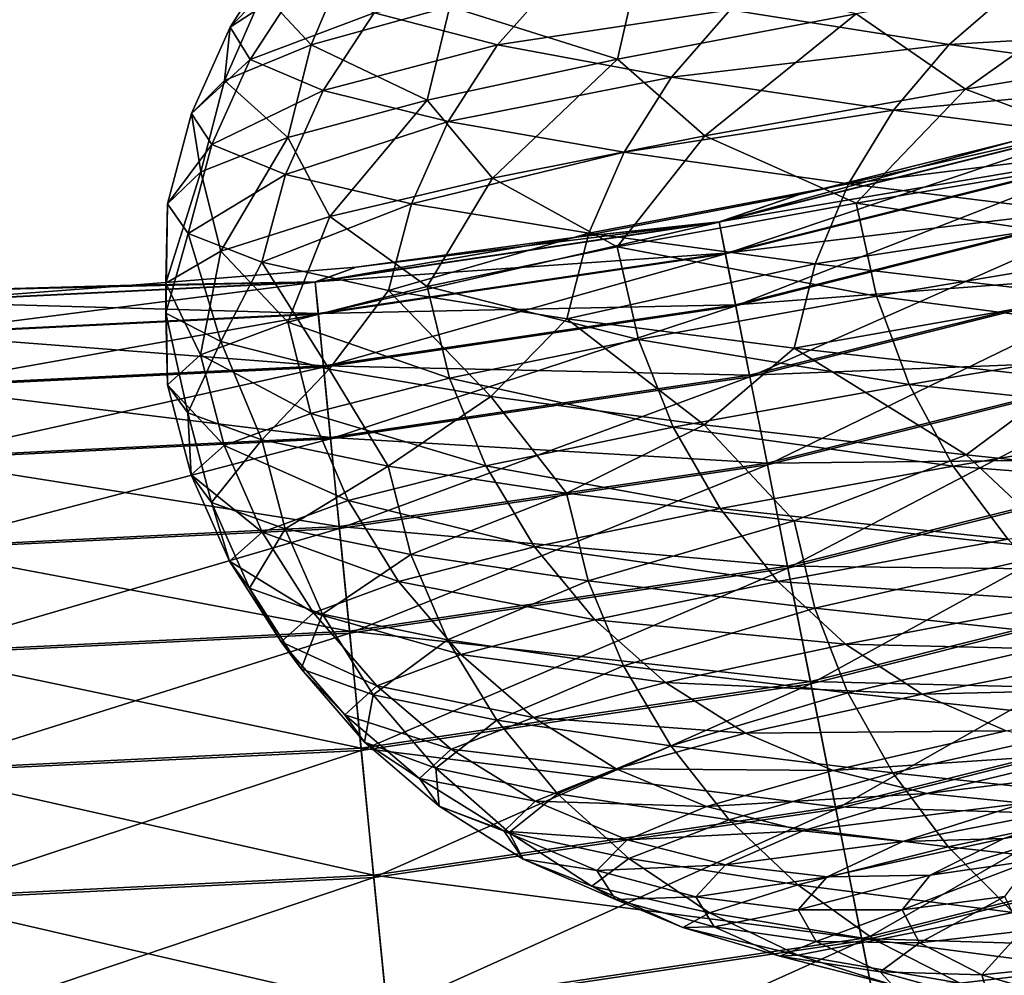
# Model space of a CAD drawing. Header units: metres. Extents: x -44 to 117, y -432 to 89.
# Tile 597 of 656: x -19.55 to -15.64, y -224.22 to -220.42. Entities that reach past the tile are written whole.
import ezdxf

# ---------------------------------------------------------------- set-up
doc = ezdxf.new("R2010")
doc.units = ezdxf.units.M
doc.layers.add('solid_125568', color=7, linetype='CONTINUOUS')

msp = doc.modelspace()

# ---------------------------------------------------------------- linework, layer by layer
at = {"layer": 'solid_125568'}
for points in [[(-18.510891, -220.127197, 947.081177), (-18.717106, -220.448639, 947.04718), (-18.586411, -220.31221, 949.058899)], [(-18.510891, -220.127197, 947.081177), (-18.431154, -220.261887, 945.088684), (-18.717106, -220.448639, 947.04718)], [(-18.244686, -220.165787, 951.045715), (-18.586411, -220.31221, 949.058899), (-18.394007, -220.520081, 951.040649)], [(-18.244686, -220.165787, 951.045715), (-18.394007, -220.520081, 951.040649), (-17.842617, -220.366608, 952.996765)], [(-17.090918, -220.198807, 954.884338), (-17.842617, -220.366608, 952.996765), (-17.177206, -220.575775, 954.883972)], [(-17.090918, -220.198807, 954.884338), (-17.177206, -220.575775, 954.883972), (-16.227203, -220.395721, 956.690491)], [(-15.093331, -220.197449, 958.386597), (-16.227203, -220.395721, 956.690491), (-15.793596, -220.696106, 957.403625)], [(-15.093331, -220.197449, 958.386597), (-15.793596, -220.696106, 957.403625), (-14.570195, -220.490479, 959.067078)], [(-18.431154, -220.261887, 945.088684), (-18.636457, -220.57756, 945.032715), (-18.717106, -220.448639, 947.04718)], [(-18.431154, -220.261887, 945.088684), (-18.144613, -220.3918, 943.115601), (-18.636457, -220.57756, 945.032715)], [(-17.410801, -220.246109, 941.293396), (-17.653498, -220.519577, 941.18396), (-18.144613, -220.3918, 943.115601)], [(-17.410801, -220.246109, 941.293396), (-16.728651, -220.380325, 939.450134), (-17.653498, -220.519577, 941.18396)], [(-18.586411, -220.31221, 949.058899), (-18.738497, -220.661331, 949.037598), (-18.394007, -220.520081, 951.040649)], [(-18.586411, -220.31221, 949.058899), (-18.717106, -220.448639, 947.04718), (-18.738497, -220.661331, 949.037598)], [(-15.599178, -220.293976, 937.864075), (-15.858122, -220.517792, 937.688538), (-16.728651, -220.380325, 939.450134)], [(-15.599178, -220.293976, 937.864075), (-14.567771, -220.44313, 936.230103), (-15.858122, -220.517792, 937.688538)], [(-18.144613, -220.3918, 943.115601), (-18.346703, -220.701706, 943.037903), (-18.636457, -220.57756, 945.032715)], [(-17.842617, -220.366608, 952.996765), (-18.394007, -220.520081, 951.040649), (-17.932684, -220.739227, 952.986816)], [(-18.144613, -220.3918, 943.115601), (-17.653498, -220.519577, 941.18396), (-18.346703, -220.701706, 943.037903)], [(-17.842617, -220.366608, 952.996765), (-17.932684, -220.739227, 952.986816), (-17.177206, -220.575775, 954.883972)], [(-16.728651, -220.380325, 939.450134), (-16.961843, -220.647903, 939.315308), (-17.653498, -220.519577, 941.18396)], [(-16.227203, -220.395721, 956.690491), (-17.177206, -220.575775, 954.883972), (-16.829983, -220.881409, 955.629395)], [(-16.728651, -220.380325, 939.450134), (-15.858122, -220.517792, 937.688538), (-16.961843, -220.647903, 939.315308)], [(-16.227203, -220.395721, 956.690491), (-16.829983, -220.881409, 955.629395), (-15.793596, -220.696106, 957.403625)], [(-18.717106, -220.448639, 947.04718), (-18.87023, -220.79245, 947.009521), (-18.738497, -220.661331, 949.037598)], [(-18.717106, -220.448639, 947.04718), (-18.636457, -220.57756, 945.032715), (-18.87023, -220.79245, 947.009521)], [(-14.567771, -220.44313, 936.230103), (-14.809637, -220.661316, 936.027954), (-15.858122, -220.517792, 937.688538)], [(-14.570195, -220.490479, 959.067078), (-15.793596, -220.696106, 957.403625), (-15.093893, -220.956665, 958.305359)], [(-18.394007, -220.520081, 951.040649), (-18.738497, -220.661331, 949.037598), (-18.486837, -220.888184, 951.020691)], [(-18.394007, -220.520081, 951.040649), (-18.486837, -220.888184, 951.020691), (-17.932684, -220.739227, 952.986816)], [(-17.653498, -220.519577, 941.18396), (-17.850094, -220.82373, 941.085022), (-18.346703, -220.701706, 943.037903)], [(-17.653498, -220.519577, 941.18396), (-16.961843, -220.647903, 939.315308), (-17.850094, -220.82373, 941.085022)], [(-15.858122, -220.517792, 937.688538), (-16.079182, -220.779633, 937.529602), (-16.961843, -220.647903, 939.315308)], [(-15.858122, -220.517792, 937.688538), (-14.809637, -220.661316, 936.027954), (-16.079182, -220.779633, 937.529602)], [(-18.636457, -220.57756, 945.032715), (-18.788893, -220.916016, 944.978699), (-18.87023, -220.79245, 947.009521)], [(-18.636457, -220.57756, 945.032715), (-18.346703, -220.701706, 943.037903), (-18.788893, -220.916016, 944.978699)], [(-17.177206, -220.575775, 954.883972), (-17.932684, -220.739227, 952.986816), (-17.673975, -221.049103, 953.752747)], [(-17.177206, -220.575775, 954.883972), (-17.673975, -221.049103, 953.752747), (-16.829983, -220.881409, 955.629395)], [(-18.738497, -220.661331, 949.037598), (-18.87023, -220.79245, 947.009521), (-18.83305, -221.02475, 949.007568)], [(-18.738497, -220.661331, 949.037598), (-18.83305, -221.02475, 949.007568), (-18.486837, -220.888184, 951.020691)], [(-16.961843, -220.647903, 939.315308), (-17.150711, -220.946442, 939.195862), (-17.850094, -220.82373, 941.085022)], [(-16.961843, -220.647903, 939.315308), (-16.079182, -220.779633, 937.529602), (-17.150711, -220.946442, 939.195862)], [(-14.809637, -220.661316, 936.027954), (-15.016085, -220.917664, 935.846252), (-16.079182, -220.779633, 937.529602)], [(-18.346703, -220.701706, 943.037903), (-18.496738, -221.03479, 942.967712), (-18.788893, -220.916016, 944.978699)], [(-18.346703, -220.701706, 943.037903), (-17.850094, -220.82373, 941.085022), (-18.496738, -221.03479, 942.967712)], [(-15.793596, -220.696106, 957.403625), (-16.829983, -220.881409, 955.629395), (-16.227846, -221.149155, 956.608459)], [(-15.793596, -220.696106, 957.403625), (-16.227846, -221.149155, 956.608459), (-15.093893, -220.956665, 958.305359)], [(-17.932684, -220.739227, 952.986816), (-18.486837, -220.888184, 951.020691), (-18.319748, -221.201904, 951.785645)], [(-17.932684, -220.739227, 952.986816), (-18.319748, -221.201904, 951.785645), (-17.673975, -221.049103, 953.752747)], [(-16.079182, -220.779633, 937.529602), (-16.258196, -221.072723, 937.390503), (-17.150711, -220.946442, 939.195862)], [(-16.079182, -220.779633, 937.529602), (-15.016085, -220.917664, 935.846252), (-16.258196, -221.072723, 937.390503)], [(-18.87023, -220.79245, 947.009521), (-18.965431, -221.151108, 946.969238), (-18.83305, -221.02475, 949.007568)], [(-18.87023, -220.79245, 947.009521), (-18.788893, -220.916016, 944.978699), (-18.965431, -221.151108, 946.969238)], [(-17.850094, -220.82373, 941.085022), (-17.996037, -221.15152, 940.998962), (-18.496738, -221.03479, 942.967712)], [(-17.850094, -220.82373, 941.085022), (-17.150711, -220.946442, 939.195862), (-17.996037, -221.15152, 940.998962)], [(-15.198239, -220.829285, 450.53775), (-16.452988, -221.114243, 450), (-16.772902, -221.223709, 450.53775)], [(-15.198239, -220.829285, 450.53775), (-16.772902, -221.223709, 450.53775), (-15.161411, -220.950684, 451.072662)], [(-15.585782, -220.898575, 450), (-15.197794, -220.83075, 449.452484), (-16.772604, -221.22522, 449.452484)], [(-16.747557, -221.351135, 448.917908), (-16.772604, -221.22522, 449.452484), (-15.197794, -220.83075, 449.452484)], [(-15.160527, -220.953598, 448.917908), (-16.747557, -221.351135, 448.917908), (-15.197794, -220.83075, 449.452484)], [(-15.198239, -220.829285, 450.53775), (-15.585782, -220.898575, 450), (-16.452988, -221.114243, 450)], [(-18.486837, -220.888184, 951.020691), (-18.83305, -221.02475, 949.007568), (-18.754066, -221.340652, 949.767212)], [(-18.486837, -220.888184, 951.020691), (-18.754066, -221.340652, 949.767212), (-18.319748, -221.201904, 951.785645)], [(-16.829983, -220.881409, 955.629395), (-17.673975, -221.049103, 953.752747), (-17.177923, -221.323074, 954.801208)], [(-16.829983, -220.881409, 955.629395), (-17.177923, -221.323074, 954.801208), (-16.227846, -221.149155, 956.608459)], [(-16.452988, -221.114243, 450), (-15.585782, -220.898575, 450), (-16.772604, -221.22522, 449.452484)], [(-18.788893, -220.916016, 944.978699), (-18.883667, -221.269867, 944.928162), (-18.965431, -221.151108, 946.969238)], [(-18.788893, -220.916016, 944.978699), (-18.496738, -221.03479, 942.967712), (-18.883667, -221.269867, 944.928162)], [(-15.016085, -220.917664, 935.846252), (-15.183236, -221.205551, 935.688721), (-16.258196, -221.072723, 937.390503)], [(-17.150711, -220.946442, 939.195862), (-17.290905, -221.269012, 939.094543), (-17.996037, -221.15152, 940.998962)], [(-17.150711, -220.946442, 939.195862), (-16.258196, -221.072723, 937.390503), (-17.290905, -221.269012, 939.094543)], [(-16.772902, -221.223709, 450.53775), (-16.748152, -221.348145, 451.072662), (-15.161411, -220.950684, 451.072662)], [(-15.161411, -220.950684, 451.072662), (-16.748152, -221.348145, 451.072662), (-15.100722, -221.150757, 451.581116)], [(-16.70649, -221.557587, 448.410065), (-16.747557, -221.351135, 448.917908), (-15.160527, -220.953598, 448.917908)], [(-15.099421, -221.155045, 448.410065), (-16.70649, -221.557587, 448.410065), (-15.160527, -220.953598, 448.917908)], [(-15.093893, -220.956665, 958.305359), (-16.227846, -221.149155, 956.608459), (-15.018942, -221.329025, 958.206177)], [(-18.83305, -221.02475, 949.007568), (-18.972017, -221.467621, 947.721069), (-18.754066, -221.340652, 949.767212)], [(-18.83305, -221.02475, 949.007568), (-18.965431, -221.151108, 946.969238), (-18.972017, -221.467621, 947.721069)], [(-18.496738, -221.03479, 942.967712), (-18.590023, -221.383835, 942.906982), (-18.883667, -221.269867, 944.928162)], [(-18.496738, -221.03479, 942.967712), (-17.996037, -221.15152, 940.998962), (-18.590023, -221.383835, 942.906982)], [(-17.673975, -221.049103, 953.752747), (-18.319748, -221.201904, 951.785645), (-17.933466, -221.480072, 952.90332)], [(-17.673975, -221.049103, 953.752747), (-17.933466, -221.480072, 952.90332), (-17.177923, -221.323074, 954.801208)], [(-16.258196, -221.072723, 937.390503), (-16.391062, -221.390289, 937.274597), (-17.290905, -221.269012, 939.094543)], [(-16.258196, -221.072723, 937.390503), (-15.183236, -221.205551, 935.688721), (-16.391062, -221.390289, 937.274597)], [(-17.330597, -221.282639, 450), (-16.452988, -221.114243, 450), (-16.772604, -221.22522, 449.452484)], [(-16.772902, -221.223709, 450.53775), (-16.452988, -221.114243, 450), (-17.330597, -221.282639, 450)], [(-18.965431, -221.151108, 946.969238), (-18.972099, -221.586227, 945.656067), (-18.972017, -221.467621, 947.721069)], [(-18.965431, -221.151108, 946.969238), (-18.883667, -221.269867, 944.928162), (-18.972099, -221.586227, 945.656067)], [(-17.996037, -221.15152, 940.998962), (-18.086779, -221.495834, 940.928345), (-18.590023, -221.383835, 942.906982)], [(-17.996037, -221.15152, 940.998962), (-17.290905, -221.269012, 939.094543), (-18.086779, -221.495834, 940.928345)], [(-16.227846, -221.149155, 956.608459), (-17.177923, -221.323074, 954.801208), (-16.147242, -221.519318, 956.517212)], [(-16.748152, -221.348145, 451.072662), (-16.707365, -221.553192, 451.581116), (-15.100722, -221.150757, 451.581116)], [(-15.100722, -221.150757, 451.581116), (-16.707365, -221.553192, 451.581116), (-15.01767, -221.424545, 452.050568)], [(-16.650414, -221.839508, 447.941406), (-16.70649, -221.557587, 448.410065), (-15.099421, -221.155045, 448.410065)], [(-15.015984, -221.430099, 447.941406), (-16.650414, -221.839508, 447.941406), (-15.099421, -221.155045, 448.410065)], [(-16.227846, -221.149155, 956.608459), (-16.147242, -221.519318, 956.517212), (-15.018942, -221.329025, 958.206177)], [(-18.319748, -221.201904, 951.785645), (-18.754066, -221.340652, 949.767212), (-18.487677, -221.62233, 950.936584)], [(-18.319748, -221.201904, 951.785645), (-18.487677, -221.62233, 950.936584), (-17.933466, -221.480072, 952.90332)], [(-15.183236, -221.205551, 935.688721), (-15.307281, -221.518326, 935.559021), (-16.391062, -221.390289, 937.274597)], [(-16.772902, -221.223709, 450.53775), (-18.216036, -221.403275, 450), (-18.378643, -221.461899, 450.53775)], [(-16.772902, -221.223709, 450.53775), (-18.378643, -221.461899, 450.53775), (-16.748152, -221.348145, 451.072662)], [(-17.330597, -221.282639, 450), (-16.772604, -221.22522, 449.452484), (-18.378494, -221.463425, 449.452484)], [(-18.36591, -221.591202, 448.917908), (-18.378494, -221.463425, 449.452484), (-16.772604, -221.22522, 449.452484)], [(-16.747557, -221.351135, 448.917908), (-18.36591, -221.591202, 448.917908), (-16.772604, -221.22522, 449.452484)], [(-16.772902, -221.223709, 450.53775), (-17.330597, -221.282639, 450), (-18.216036, -221.403275, 450)], [(-18.883667, -221.269867, 944.928162), (-18.754223, -221.699203, 943.59668), (-18.972099, -221.586227, 945.656067)], [(-18.883667, -221.269867, 944.928162), (-18.590023, -221.383835, 942.906982), (-18.754223, -221.699203, 943.59668)], [(-18.216036, -221.403275, 450), (-17.330597, -221.282639, 450), (-18.378494, -221.463425, 449.452484)], [(-17.290905, -221.269012, 939.094543), (-17.378077, -221.608719, 939.014282), (-18.086779, -221.495834, 940.928345)], [(-17.290905, -221.269012, 939.094543), (-16.391062, -221.390289, 937.274597), (-17.378077, -221.608719, 939.014282)], [(-17.177923, -221.323074, 954.801208), (-17.933466, -221.480072, 952.90332), (-17.092581, -221.690933, 954.718384)], [(-17.177923, -221.323074, 954.801208), (-17.092581, -221.690933, 954.718384), (-16.147242, -221.519318, 956.517212)], [(-15.018942, -221.329025, 958.206177), (-16.147242, -221.519318, 956.517212), (-14.897929, -221.681717, 958.073425)], [(-18.754066, -221.340652, 949.767212), (-18.972017, -221.467621, 947.721069), (-18.833937, -221.752045, 948.922729)], [(-18.754066, -221.340652, 949.767212), (-18.833937, -221.752045, 948.922729), (-18.487677, -221.62233, 950.936584)], [(-18.378643, -221.461899, 450.53775), (-18.366209, -221.588165, 451.072662), (-16.748152, -221.348145, 451.072662)], [(-16.748152, -221.348145, 451.072662), (-18.366209, -221.588165, 451.072662), (-16.707365, -221.553192, 451.581116)], [(-18.345278, -221.80069, 448.410065), (-18.36591, -221.591202, 448.917908), (-16.747557, -221.351135, 448.917908)], [(-16.70649, -221.557587, 448.410065), (-18.345278, -221.80069, 448.410065), (-16.747557, -221.351135, 448.917908)], [(-19.106709, -221.4758, 450), (-18.216036, -221.403275, 450), (-18.378494, -221.463425, 449.452484)], [(-18.378643, -221.461899, 450.53775), (-18.216036, -221.403275, 450), (-19.106709, -221.4758, 450)], [(-18.590023, -221.383835, 942.906982), (-18.322603, -221.808655, 941.580383), (-18.754223, -221.699203, 943.59668)], [(-18.590023, -221.383835, 942.906982), (-18.086779, -221.495834, 940.928345), (-18.322603, -221.808655, 941.580383)], [(-16.391062, -221.390289, 937.274597), (-16.47368, -221.72554, 937.185181), (-17.378077, -221.608719, 939.014282)], [(-16.391062, -221.390289, 937.274597), (-15.307281, -221.518326, 935.559021), (-16.47368, -221.72554, 937.185181)], [(-16.707365, -221.553192, 451.581116), (-16.651548, -221.833801, 452.050568), (-15.01767, -221.424545, 452.050568)], [(-15.01767, -221.424545, 452.050568), (-16.651548, -221.833801, 452.050568), (-14.914303, -221.765305, 452.469421)], [(-16.580713, -222.189911, 447.52356), (-16.650414, -221.839508, 447.941406), (-15.015984, -221.430099, 447.941406)], [(-14.912272, -221.771988, 447.52356), (-16.580713, -222.189911, 447.52356), (-15.015984, -221.430099, 447.941406)], [(-18.378643, -221.461899, 450.53775), (-19.106709, -221.4758, 450), (-20, -221.5, 450)], [(-18.378643, -221.461899, 450.53775), (-20, -221.5, 450), (-20, -221.54155, 450.53775)], [(-18.378643, -221.461899, 450.53775), (-20, -221.54155, 450.53775), (-18.366209, -221.588165, 451.072662)], [(-19.106709, -221.4758, 450), (-18.378494, -221.463425, 449.452484), (-20, -221.543091, 449.452484)], [(-20, -221.671478, 448.917908), (-20, -221.543091, 449.452484), (-18.378494, -221.463425, 449.452484)], [(-18.36591, -221.591202, 448.917908), (-20, -221.671478, 448.917908), (-18.378494, -221.463425, 449.452484)], [(-20, -221.5, 450), (-19.106709, -221.4758, 450), (-20, -221.543091, 449.452484)], [(-18.972017, -221.467621, 947.721069), (-18.972099, -221.586227, 945.656067), (-18.966356, -221.871475, 946.88385)], [(-18.972017, -221.467621, 947.721069), (-18.966356, -221.871475, 946.88385), (-18.833937, -221.752045, 948.922729)], [(-17.933466, -221.480072, 952.90332), (-18.487677, -221.62233, 950.936584), (-17.844351, -221.845566, 952.829468)], [(-17.933466, -221.480072, 952.90332), (-17.844351, -221.845566, 952.829468), (-17.092581, -221.690933, 954.718384)], [(-18.086779, -221.495834, 940.928345), (-17.680664, -221.917923, 939.624451), (-18.322603, -221.808655, 941.580383)], [(-18.086779, -221.495834, 940.928345), (-17.378077, -221.608719, 939.014282), (-17.680664, -221.917923, 939.624451)], [(-16.147242, -221.519318, 956.517212), (-17.092581, -221.690933, 954.718384), (-16.017099, -221.870468, 956.3974)], [(-15.307281, -221.518326, 935.559021), (-15.384421, -221.849365, 935.460938), (-16.47368, -221.72554, 937.185181)], [(-16.147242, -221.519318, 956.517212), (-16.017099, -221.870468, 956.3974), (-14.897929, -221.681717, 958.073425)], [(-20, -221.54155, 450.53775), (-20, -221.668427, 451.072662), (-18.366209, -221.588165, 451.072662)], [(-18.366209, -221.588165, 451.072662), (-18.345716, -221.796219, 451.581116), (-16.707365, -221.553192, 451.581116)], [(-16.707365, -221.553192, 451.581116), (-18.345716, -221.796219, 451.581116), (-16.651548, -221.833801, 452.050568)], [(-18.317104, -222.086731, 447.941406), (-18.345278, -221.80069, 448.410065), (-16.70649, -221.557587, 448.410065)], [(-16.650414, -221.839508, 447.941406), (-18.317104, -222.086731, 447.941406), (-16.70649, -221.557587, 448.410065)], [(-18.366209, -221.588165, 451.072662), (-20, -221.668427, 451.072662), (-18.345716, -221.796219, 451.581116)], [(-20, -221.881973, 448.410065), (-20, -221.671478, 448.917908), (-18.36591, -221.591202, 448.917908)], [(-18.345278, -221.80069, 448.410065), (-20, -221.881973, 448.410065), (-18.36591, -221.591202, 448.917908)], [(-18.972099, -221.586227, 945.656067), (-18.884619, -221.983276, 944.842163), (-18.966356, -221.871475, 946.88385)], [(-18.972099, -221.586227, 945.656067), (-18.754223, -221.699203, 943.59668), (-18.884619, -221.983276, 944.842163)], [(-17.378077, -221.608719, 939.014282), (-16.831739, -222.030792, 937.738892), (-17.680664, -221.917923, 939.624451)], [(-17.378077, -221.608719, 939.014282), (-16.47368, -221.72554, 937.185181), (-16.831739, -222.030792, 937.738892)], [(-18.487677, -221.62233, 950.936584), (-18.833937, -221.752045, 948.922729), (-18.395788, -221.985397, 950.872009)], [(-18.487677, -221.62233, 950.936584), (-18.395788, -221.985397, 950.872009), (-17.844351, -221.845566, 952.829468)], [(-20, -221.668427, 451.072662), (-20, -221.877487, 451.581116), (-18.345716, -221.796219, 451.581116)], [(-14.897929, -221.681717, 958.073425), (-16.017099, -221.870468, 956.3974), (-14.734578, -222.007004, 957.911133)], [(-18.754223, -221.699203, 943.59668), (-18.590992, -222.090363, 942.820435), (-18.884619, -221.983276, 944.842163)], [(-18.754223, -221.699203, 943.59668), (-18.322603, -221.808655, 941.580383), (-18.590992, -222.090363, 942.820435)], [(-17.092581, -221.690933, 954.718384), (-17.844351, -221.845566, 952.829468), (-16.954781, -222.040482, 954.612488)], [(-17.092581, -221.690933, 954.718384), (-16.954781, -222.040482, 954.612488), (-16.017099, -221.870468, 956.3974)], [(-16.47368, -221.72554, 937.185181), (-15.78991, -222.149887, 935.954346), (-16.831739, -222.030792, 937.738892)], [(-16.47368, -221.72554, 937.185181), (-15.384421, -221.849365, 935.460938), (-15.78991, -222.149887, 935.954346)], [(-18.833937, -221.752045, 948.922729), (-18.966356, -221.871475, 946.88385), (-18.740309, -222.112671, 948.867798)], [(-18.833937, -221.752045, 948.922729), (-18.740309, -222.112671, 948.867798), (-18.395788, -221.985397, 950.872009)], [(-16.651548, -221.833801, 452.050568), (-16.582079, -222.18306, 452.469421), (-14.914303, -221.765305, 452.469421)], [(-14.914303, -221.765305, 452.469421), (-16.582079, -222.18306, 452.469421), (-14.793171, -222.164612, 452.827362)], [(-18.345716, -221.796219, 451.581116), (-20, -221.877487, 451.581116), (-18.317673, -222.080948, 452.050568)], [(-20, -222.169403, 447.941406), (-20, -221.881973, 448.410065), (-18.345278, -221.80069, 448.410065)], [(-18.317104, -222.086731, 447.941406), (-20, -222.169403, 447.941406), (-18.345278, -221.80069, 448.410065)], [(-18.345716, -221.796219, 451.581116), (-18.317673, -222.080948, 452.050568), (-16.651548, -221.833801, 452.050568)], [(-16.499109, -222.600174, 447.16684), (-16.580713, -222.189911, 447.52356), (-14.912272, -221.771988, 447.52356)], [(-14.790849, -222.172272, 447.16684), (-16.499109, -222.600174, 447.16684), (-14.912272, -221.771988, 447.52356)], [(-18.322603, -221.808655, 941.580383), (-18.087755, -222.195618, 940.841248), (-18.590992, -222.090363, 942.820435)], [(-18.322603, -221.808655, 941.580383), (-17.680664, -221.917923, 939.624451), (-18.087755, -222.195618, 940.841248)], [(-16.651548, -221.833801, 452.050568), (-18.317673, -222.080948, 452.050568), (-16.582079, -222.18306, 452.469421)], [(-18.282085, -222.442291, 447.52356), (-18.317104, -222.086731, 447.941406), (-16.650414, -221.839508, 447.941406)], [(-16.580713, -222.189911, 447.52356), (-18.282085, -222.442291, 447.52356), (-16.650414, -221.839508, 447.941406)], [(-20, -221.877487, 451.581116), (-20, -222.163605, 452.050568), (-18.317673, -222.080948, 452.050568)], [(-18.966356, -221.871475, 946.88385), (-18.872051, -222.22966, 946.838562), (-18.740309, -222.112671, 948.867798)], [(-18.966356, -221.871475, 946.88385), (-18.884619, -221.983276, 944.842163), (-18.872051, -222.22966, 946.838562)], [(-17.844351, -221.845566, 952.829468), (-18.395788, -221.985397, 950.872009), (-17.700457, -222.193512, 952.738159)], [(-17.844351, -221.845566, 952.829468), (-17.700457, -222.193512, 952.738159), (-16.954781, -222.040482, 954.612488)], [(-16.017099, -221.870468, 956.3974), (-16.954781, -222.040482, 954.612488), (-15.841446, -222.194885, 956.252747)], [(-16.017099, -221.870468, 956.3974), (-15.841446, -222.194885, 956.252747), (-14.734578, -222.007004, 957.911133)], [(-15.384421, -221.849365, 935.460938), (-14.570961, -222.278, 934.296814), (-15.78991, -222.149887, 935.954346)], [(-17.680664, -221.917923, 939.624451), (-17.379047, -222.301987, 938.926697), (-18.087755, -222.195618, 940.841248)], [(-17.680664, -221.917923, 939.624451), (-16.831739, -222.030792, 937.738892), (-17.379047, -222.301987, 938.926697)], [(-18.884619, -221.983276, 944.842163), (-18.790703, -222.33905, 944.806641), (-18.872051, -222.22966, 946.838562)], [(-18.884619, -221.983276, 944.842163), (-18.590992, -222.090363, 942.820435), (-18.790703, -222.33905, 944.806641)], [(-18.395788, -221.985397, 950.872009), (-18.740309, -222.112671, 948.867798), (-18.247414, -222.331741, 950.795898)], [(-18.395788, -221.985397, 950.872009), (-18.247414, -222.331741, 950.795898), (-17.700457, -222.193512, 952.738159)], [(-16.831739, -222.030792, 937.738892), (-16.474634, -222.412582, 937.096985), (-17.379047, -222.301987, 938.926697)], [(-16.831739, -222.030792, 937.738892), (-15.78991, -222.149887, 935.954346), (-16.474634, -222.412582, 937.096985)], [(-14.734578, -222.007004, 957.911133), (-15.841446, -222.194885, 956.252747), (-14.532619, -222.297134, 957.723389)], [(-16.954781, -222.040482, 954.612488), (-17.700457, -222.193512, 952.738159), (-16.768816, -222.364059, 954.486633)], [(-16.954781, -222.040482, 954.612488), (-16.768816, -222.364059, 954.486633), (-15.841446, -222.194885, 956.252747)], [(-18.317673, -222.080948, 452.050568), (-20, -222.163605, 452.050568), (-18.28277, -222.435333, 452.469421)], [(-20, -222.526688, 447.52356), (-20, -222.169403, 447.941406), (-18.317104, -222.086731, 447.941406)], [(-18.282085, -222.442291, 447.52356), (-20, -222.526688, 447.52356), (-18.317104, -222.086731, 447.941406)], [(-18.740309, -222.112671, 948.867798), (-18.872051, -222.22966, 946.838562), (-18.589125, -222.457428, 948.807312)], [(-18.590992, -222.090363, 942.820435), (-18.498518, -222.443802, 942.794556), (-18.790703, -222.33905, 944.806641)], [(-18.740309, -222.112671, 948.867798), (-18.589125, -222.457428, 948.807312), (-18.247414, -222.331741, 950.795898)], [(-18.590992, -222.090363, 942.820435), (-18.087755, -222.195618, 940.841248), (-18.498518, -222.443802, 942.794556)], [(-18.317673, -222.080948, 452.050568), (-18.28277, -222.435333, 452.469421), (-16.582079, -222.18306, 452.469421)], [(-15.78991, -222.149887, 935.954346), (-15.385348, -222.530533, 935.372131), (-16.474634, -222.412582, 937.096985)], [(-15.78991, -222.149887, 935.954346), (-14.570961, -222.278, 934.296814), (-15.385348, -222.530533, 935.372131)], [(-20, -222.163605, 452.050568), (-20, -222.519684, 452.469421), (-18.28277, -222.435333, 452.469421)], [(-18.087755, -222.195618, 940.841248), (-17.997765, -222.546783, 940.824829), (-18.498518, -222.443802, 942.794556)], [(-16.582079, -222.18306, 452.469421), (-18.28277, -222.435333, 452.469421), (-16.500669, -222.592316, 452.827362)], [(-18.241085, -222.858566, 447.16684), (-18.282085, -222.442291, 447.52356), (-16.580713, -222.189911, 447.52356)], [(-17.700457, -222.193512, 952.738159), (-18.247414, -222.331741, 950.795898), (-17.506285, -222.516281, 952.632202)], [(-16.499109, -222.600174, 447.16684), (-18.241085, -222.858566, 447.16684), (-16.580713, -222.189911, 447.52356)], [(-18.087755, -222.195618, 940.841248), (-17.379047, -222.301987, 938.926697), (-17.997765, -222.546783, 940.824829)], [(-17.700457, -222.193512, 952.738159), (-17.506285, -222.516281, 952.632202), (-16.768816, -222.364059, 954.486633)], [(-15.841446, -222.194885, 956.252747), (-16.768816, -222.364059, 954.486633), (-15.624318, -222.484863, 956.086853)], [(-16.582079, -222.18306, 452.469421), (-16.500669, -222.592316, 452.827362), (-14.793171, -222.164612, 452.827362)], [(-14.793171, -222.164612, 452.827362), (-16.500669, -222.592316, 452.827362), (-14.657265, -222.61264, 453.115509)], [(-16.407612, -223.06015, 446.879974), (-16.499109, -222.600174, 447.16684), (-14.790849, -222.172272, 447.16684)], [(-14.654706, -222.621078, 446.879974), (-16.407612, -223.06015, 446.879974), (-14.790849, -222.172272, 447.16684)], [(-15.841446, -222.194885, 956.252747), (-15.624318, -222.484863, 956.086853), (-14.532619, -222.297134, 957.723389)], [(-18.872051, -222.22966, 946.838562), (-18.719772, -222.572861, 946.793884), (-18.589125, -222.457428, 948.807312)], [(-18.872051, -222.22966, 946.838562), (-18.790703, -222.33905, 944.806641), (-18.719772, -222.572861, 946.793884)], [(-17.379047, -222.301987, 938.926697), (-17.292562, -222.651001, 938.919312), (-17.997765, -222.546783, 940.824829)], [(-17.379047, -222.301987, 938.926697), (-16.474634, -222.412582, 937.096985), (-17.292562, -222.651001, 938.919312)], [(-18.790703, -222.33905, 944.806641), (-18.63905, -222.680786, 944.777832), (-18.719772, -222.572861, 946.793884)], [(-18.790703, -222.33905, 944.806641), (-18.498518, -222.443802, 942.794556), (-18.63905, -222.680786, 944.777832)], [(-18.247414, -222.331741, 950.795898), (-18.589125, -222.457428, 948.807312), (-18.047218, -222.653778, 950.710571)], [(-18.247414, -222.331741, 950.795898), (-18.047218, -222.653778, 950.710571), (-17.506285, -222.516281, 952.632202)], [(-16.768816, -222.364059, 954.486633), (-17.506285, -222.516281, 952.632202), (-16.53898, -222.653992, 954.344177)], [(-16.768816, -222.364059, 954.486633), (-16.53898, -222.653992, 954.344177), (-15.624318, -222.484863, 956.086853)], [(-16.474634, -222.412582, 937.096985), (-16.39263, -222.759567, 937.098267), (-17.292562, -222.651001, 938.919312)], [(-16.474634, -222.412582, 937.096985), (-15.385348, -222.530533, 935.372131), (-16.39263, -222.759567, 937.098267)], [(-18.28277, -222.435333, 452.469421), (-20, -222.519684, 452.469421), (-18.241869, -222.850601, 452.827362)], [(-20, -222.944977, 447.16684), (-20, -222.526688, 447.52356), (-18.282085, -222.442291, 447.52356)], [(-18.241085, -222.858566, 447.16684), (-20, -222.944977, 447.16684), (-18.282085, -222.442291, 447.52356)], [(-18.589125, -222.457428, 948.807312), (-18.719772, -222.572861, 946.793884), (-18.385155, -222.778778, 948.743042)], [(-18.498518, -222.443802, 942.794556), (-18.349192, -222.784103, 942.781433), (-18.63905, -222.680786, 944.777832)], [(-18.589125, -222.457428, 948.807312), (-18.385155, -222.778778, 948.743042), (-18.047218, -222.653778, 950.710571)], [(-18.498518, -222.443802, 942.794556), (-17.997765, -222.546783, 940.824829), (-18.349192, -222.784103, 942.781433)], [(-18.28277, -222.435333, 452.469421), (-18.241869, -222.850601, 452.827362), (-16.500669, -222.592316, 452.827362)], [(-15.624318, -222.484863, 956.086853), (-16.53898, -222.653992, 954.344177), (-15.369795, -222.732727, 955.903381)], [(-20, -222.519684, 452.469421), (-20, -222.936981, 452.827362), (-18.241869, -222.850601, 452.827362)], [(-17.997765, -222.546783, 940.824829), (-17.852449, -222.885757, 940.827026), (-18.349192, -222.784103, 942.781433)], [(-17.506285, -222.516281, 952.632202), (-18.047218, -222.653778, 950.710571), (-17.266346, -222.806274, 952.514343)], [(-17.997765, -222.546783, 940.824829), (-17.292562, -222.651001, 938.919312), (-17.852449, -222.885757, 940.827026)], [(-17.506285, -222.516281, 952.632202), (-17.266346, -222.806274, 952.514343), (-16.53898, -222.653992, 954.344177)], [(-15.385348, -222.530533, 935.372131), (-15.308744, -222.875641, 935.381592), (-16.39263, -222.759567, 937.098267)], [(-18.719772, -222.572861, 946.793884), (-18.514347, -222.8936, 946.751099), (-18.385155, -222.778778, 948.743042)], [(-18.719772, -222.572861, 946.793884), (-18.63905, -222.680786, 944.777832), (-18.514347, -222.8936, 946.751099)], [(-16.500669, -222.592316, 452.827362), (-18.241869, -222.850601, 452.827362), (-16.409332, -223.051514, 453.115509)], [(-18.195114, -223.325302, 446.879974), (-18.241085, -222.858566, 447.16684), (-16.499109, -222.600174, 447.16684)], [(-16.407612, -223.06015, 446.879974), (-18.195114, -223.325302, 446.879974), (-16.499109, -222.600174, 447.16684)], [(-16.500669, -222.592316, 452.827362), (-16.409332, -223.051514, 453.115509), (-14.657265, -222.61264, 453.115509)], [(-14.657265, -222.61264, 453.115509), (-16.409332, -223.051514, 453.115509), (-14.509935, -223.098312, 453.326813)], [(-16.308481, -223.558517, 446.670105), (-16.407612, -223.06015, 446.879974), (-14.654706, -222.621078, 446.879974)], [(-14.507204, -223.107315, 446.670105), (-16.308481, -223.558517, 446.670105), (-14.654706, -222.621078, 446.879974)], [(-18.047218, -222.653778, 950.710571), (-18.385155, -222.778778, 948.743042), (-17.799868, -222.943909, 950.618225)], [(-18.047218, -222.653778, 950.710571), (-17.799868, -222.943909, 950.618225), (-17.266346, -222.806274, 952.514343)], [(-17.292562, -222.651001, 938.919312), (-17.152908, -222.988754, 938.936401), (-17.852449, -222.885757, 940.827026)], [(-17.292562, -222.651001, 938.919312), (-16.39263, -222.759567, 937.098267), (-17.152908, -222.988754, 938.936401)], [(-16.53898, -222.653992, 954.344177), (-17.266346, -222.806274, 952.514343), (-16.269606, -222.902649, 954.188171)], [(-16.53898, -222.653992, 954.344177), (-16.269606, -222.902649, 954.188171), (-15.369795, -222.732727, 955.903381)], [(-18.63905, -222.680786, 944.777832), (-18.434486, -223.000977, 944.756531), (-18.514347, -222.8936, 946.751099)], [(-18.63905, -222.680786, 944.777832), (-18.349192, -222.784103, 942.781433), (-18.434486, -223.000977, 944.756531)], [(-15.369795, -222.732727, 955.903381), (-16.269606, -222.902649, 954.188171), (-15.082144, -222.930817, 955.705566)], [(-18.385155, -222.778778, 948.743042), (-18.514347, -222.8936, 946.751099), (-18.133177, -223.069168, 948.676941)], [(-18.349192, -222.784103, 942.781433), (-18.147787, -223.103851, 942.781372), (-18.434486, -223.000977, 944.756531)], [(-18.385155, -222.778778, 948.743042), (-18.133177, -223.069168, 948.676941), (-17.799868, -222.943909, 950.618225)], [(-18.349192, -222.784103, 942.781433), (-17.852449, -222.885757, 940.827026), (-18.147787, -223.103851, 942.781372)], [(-16.39263, -222.759567, 937.098267), (-16.26021, -223.096191, 937.129517), (-17.152908, -222.988754, 938.936401)], [(-16.39263, -222.759567, 937.098267), (-15.308744, -222.875641, 935.381592), (-16.26021, -223.096191, 937.129517)], [(-17.266346, -222.806274, 952.514343), (-17.799868, -222.943909, 950.618225), (-16.98517, -223.055862, 952.387207)], [(-17.266346, -222.806274, 952.514343), (-16.98517, -223.055862, 952.387207), (-16.269606, -222.902649, 954.188171)], [(-18.241869, -222.850601, 452.827362), (-20, -222.936981, 452.827362), (-18.195978, -223.316528, 453.115509)], [(-20, -223.413971, 446.879974), (-20, -222.944977, 447.16684), (-18.241085, -222.858566, 447.16684)], [(-18.195114, -223.325302, 446.879974), (-20, -223.413971, 446.879974), (-18.241085, -222.858566, 447.16684)], [(-18.241869, -222.850601, 452.827362), (-18.195978, -223.316528, 453.115509), (-16.409332, -223.051514, 453.115509)], [(-18.514347, -222.8936, 946.751099), (-18.260603, -223.184357, 946.711487), (-18.133177, -223.069168, 948.676941)], [(-18.514347, -222.8936, 946.751099), (-18.434486, -223.000977, 944.756531), (-18.260603, -223.184357, 946.711487)], [(-17.852449, -222.885757, 940.827026), (-17.656473, -223.205139, 940.847717), (-18.147787, -223.103851, 942.781372)], [(-17.852449, -222.885757, 940.827026), (-17.152908, -222.988754, 938.936401), (-17.656473, -223.205139, 940.847717)], [(-15.308744, -222.875641, 935.381592), (-15.185044, -223.211258, 935.426086), (-16.26021, -223.096191, 937.129517)], [(-20, -222.936981, 452.827362), (-20, -223.405151, 453.115509), (-18.195978, -223.316528, 453.115509)], [(-16.269606, -222.902649, 954.188171), (-16.98517, -223.055862, 952.387207), (-15.965177, -223.102386, 954.021484)], [(-16.269606, -222.902649, 954.188171), (-15.965177, -223.102386, 954.021484), (-15.082144, -222.930817, 955.705566)], [(-15.082144, -222.930817, 955.705566), (-15.965177, -223.102386, 954.021484), (-14.766403, -223.072861, 955.496765)], [(-17.799868, -222.943909, 950.618225), (-18.133177, -223.069168, 948.676941), (-17.51005, -223.194611, 950.521118)], [(-17.799868, -222.943909, 950.618225), (-17.51005, -223.194611, 950.521118), (-16.98517, -223.055862, 952.387207)], [(-18.434486, -223.000977, 944.756531), (-18.181841, -223.292191, 944.743469), (-18.260603, -223.184357, 946.711487)], [(-18.434486, -223.000977, 944.756531), (-18.147787, -223.103851, 942.781372), (-18.181841, -223.292191, 944.743469)], [(-17.152908, -222.988754, 938.936401), (-16.964588, -223.307846, 938.977173), (-17.656473, -223.205139, 940.847717)], [(-17.152908, -222.988754, 938.936401), (-16.26021, -223.096191, 937.129517), (-16.964588, -223.307846, 938.977173)], [(-16.409332, -223.051514, 453.115509), (-18.195978, -223.316528, 453.115509), (-16.310318, -223.549286, 453.326813)], [(-16.98517, -223.055862, 952.387207), (-17.51005, -223.194611, 950.521118), (-16.66741, -223.257477, 952.253235)], [(-16.98517, -223.055862, 952.387207), (-16.66741, -223.257477, 952.253235), (-15.965177, -223.102386, 954.021484)], [(-16.409332, -223.051514, 453.115509), (-16.310318, -223.549286, 453.326813), (-14.509935, -223.098312, 453.326813)], [(-18.133177, -223.069168, 948.676941), (-18.260603, -223.184357, 946.711487), (-17.837975, -223.321091, 948.610535)], [(-18.145309, -223.830994, 446.670105), (-18.195114, -223.325302, 446.879974), (-16.407612, -223.06015, 446.879974)], [(-16.308481, -223.558517, 446.670105), (-18.145309, -223.830994, 446.670105), (-16.407612, -223.06015, 446.879974)], [(-18.133177, -223.069168, 948.676941), (-17.837975, -223.321091, 948.610535), (-17.51005, -223.194611, 950.521118)], [(-16.26021, -223.096191, 937.129517), (-16.081669, -223.4151, 937.189453), (-16.964588, -223.307846, 938.977173)], [(-16.26021, -223.096191, 937.129517), (-15.185044, -223.211258, 935.426086), (-16.081669, -223.4151, 937.189453)], [(-15.965177, -223.102386, 954.021484), (-15.630968, -223.246964, 953.846863), (-14.766403, -223.072861, 955.496765)], [(-18.147787, -223.103851, 942.781372), (-17.899076, -223.395599, 942.794617), (-18.181841, -223.292191, 944.743469)], [(-18.147787, -223.103851, 942.781372), (-17.656473, -223.205139, 940.847717), (-17.899076, -223.395599, 942.794617)], [(-15.965177, -223.102386, 954.021484), (-16.66741, -223.257477, 952.253235), (-15.630968, -223.246964, 953.846863)], [(-14.509935, -223.098312, 453.326813), (-16.310318, -223.549286, 453.326813), (-14.354819, -223.609665, 453.456055)], [(-16.204163, -224.082962, 446.542419), (-16.308481, -223.558517, 446.670105), (-14.507204, -223.107315, 446.670105)], [(-14.351982, -223.619019, 446.542419), (-16.204163, -224.082962, 446.542419), (-14.507204, -223.107315, 446.670105)], [(-18.260603, -223.184357, 946.711487), (-17.963369, -223.437637, 946.676208), (-17.837975, -223.321091, 948.610535)], [(-18.260603, -223.184357, 946.711487), (-18.181841, -223.292191, 944.743469), (-17.963369, -223.437637, 946.676208)], [(-17.656473, -223.205139, 940.847717), (-17.414503, -223.497528, 940.886719), (-17.899076, -223.395599, 942.794617)], [(-17.51005, -223.194611, 950.521118), (-17.837975, -223.321091, 948.610535), (-17.182528, -223.398285, 950.421082)], [(-17.656473, -223.205139, 940.847717), (-16.964588, -223.307846, 938.977173), (-17.414503, -223.497528, 940.886719)], [(-17.51005, -223.194611, 950.521118), (-17.182528, -223.398285, 950.421082), (-16.66741, -223.257477, 952.253235)], [(-15.185044, -223.211258, 935.426086), (-15.018284, -223.53006, 935.504028), (-16.081669, -223.4151, 937.189453)], [(-16.66741, -223.257477, 952.253235), (-16.31852, -223.404846, 952.114624), (-15.630968, -223.246964, 953.846863)], [(-15.630968, -223.246964, 953.846863), (-16.31852, -223.404846, 952.114624), (-15.275044, -223.335617, 953.668091)], [(-18.181841, -223.292191, 944.743469), (-17.885935, -223.546951, 944.739319), (-17.963369, -223.437637, 946.676208)], [(-18.181841, -223.292191, 944.743469), (-17.899076, -223.395599, 942.794617), (-17.885935, -223.546951, 944.739319)], [(-16.66741, -223.257477, 952.253235), (-17.182528, -223.398285, 950.421082), (-16.31852, -223.404846, 952.114624)], [(-18.195978, -223.316528, 453.115509), (-20, -223.405151, 453.115509), (-18.146233, -223.821625, 453.326813)], [(-20, -223.922104, 446.670105), (-20, -223.413971, 446.879974), (-18.195114, -223.325302, 446.879974)], [(-18.145309, -223.830994, 446.670105), (-20, -223.922104, 446.670105), (-18.195114, -223.325302, 446.879974)], [(-18.195978, -223.316528, 453.115509), (-18.146233, -223.821625, 453.326813), (-16.310318, -223.549286, 453.326813)], [(-17.837975, -223.321091, 948.610535), (-17.963369, -223.437637, 946.676208), (-17.504375, -223.527023, 948.545288)], [(-17.837975, -223.321091, 948.610535), (-17.504375, -223.527023, 948.545288), (-17.182528, -223.398285, 950.421082)], [(-16.964588, -223.307846, 938.977173), (-16.732107, -223.600937, 939.040955), (-17.414503, -223.497528, 940.886719)], [(-16.964588, -223.307846, 938.977173), (-16.081669, -223.4151, 937.189453), (-16.732107, -223.600937, 939.040955)], [(-16.31852, -223.404846, 952.114624), (-15.946897, -223.497116, 951.974182), (-15.275044, -223.335617, 953.668091)], [(-15.275044, -223.335617, 953.668091), (-15.946897, -223.497116, 951.974182), (-14.905961, -223.369003, 953.489563)], [(-15.946897, -223.497116, 951.974182), (-15.561526, -223.53479, 951.835449), (-14.905961, -223.369003, 953.489563)], [(-20, -223.405151, 453.115509), (-20, -223.912689, 453.326813), (-18.146233, -223.821625, 453.326813)], [(-17.899076, -223.395599, 942.794617), (-17.607817, -223.651947, 942.82135), (-17.885935, -223.546951, 944.739319)], [(-17.899076, -223.395599, 942.794617), (-17.414503, -223.497528, 940.886719), (-17.607817, -223.651947, 942.82135)], [(-17.182528, -223.398285, 950.421082), (-17.504375, -223.527023, 948.545288), (-16.822872, -223.548706, 950.319763)], [(-17.182528, -223.398285, 950.421082), (-16.822872, -223.548706, 950.319763), (-16.31852, -223.404846, 952.114624)], [(-16.31852, -223.404846, 952.114624), (-16.822872, -223.548706, 950.319763), (-15.946897, -223.497116, 951.974182)], [(-17.963369, -223.437637, 946.676208), (-17.627481, -223.645981, 946.646179), (-17.504375, -223.527023, 948.545288)], [(-17.963369, -223.437637, 946.676208), (-17.885935, -223.546951, 944.739319), (-17.627481, -223.645981, 946.646179)], [(-16.081669, -223.4151, 937.189453), (-15.861294, -223.708939, 937.276917), (-16.732107, -223.600937, 939.040955)], [(-16.081669, -223.4151, 937.189453), (-15.018284, -223.53006, 935.504028), (-15.861294, -223.708939, 937.276917)], [(-15.640183, -223.675797, 950.03009), (-15.242517, -223.611252, 949.946533), (-14.78559, -223.448273, 951.577087)], [(-15.171379, -223.518326, 951.702087), (-15.640183, -223.675797, 950.03009), (-14.78559, -223.448273, 951.577087)], [(-17.504375, -223.527023, 948.545288), (-17.627481, -223.645981, 946.646179), (-17.138002, -223.68071, 948.482178)], [(-17.414503, -223.497528, 940.886719), (-17.131174, -223.755524, 940.943604), (-17.607817, -223.651947, 942.82135)], [(-17.504375, -223.527023, 948.545288), (-17.138002, -223.68071, 948.482178), (-16.822872, -223.548706, 950.319763)], [(-17.414503, -223.497528, 940.886719), (-16.732107, -223.600937, 939.040955), (-17.131174, -223.755524, 940.943604)], [(-16.822872, -223.548706, 950.319763), (-16.439722, -223.644882, 950.219116), (-15.946897, -223.497116, 951.974182)], [(-15.946897, -223.497116, 951.974182), (-16.439722, -223.644882, 950.219116), (-15.561526, -223.53479, 951.835449)], [(-16.042391, -223.687134, 950.121643), (-15.640183, -223.675797, 950.03009), (-15.171379, -223.518326, 951.702087)], [(-15.561526, -223.53479, 951.835449), (-16.042391, -223.687134, 950.121643), (-15.171379, -223.518326, 951.702087)], [(-16.310318, -223.549286, 453.326813), (-18.146233, -223.821625, 453.326813), (-16.206068, -224.07338, 453.456055)], [(-18.092897, -224.363129, 446.542419), (-18.145309, -223.830994, 446.670105), (-16.308481, -223.558517, 446.670105)], [(-16.204163, -224.082962, 446.542419), (-18.092897, -224.363129, 446.542419), (-16.308481, -223.558517, 446.670105)], [(-17.885935, -223.546951, 944.739319), (-17.55155, -223.757828, 944.744507), (-17.627481, -223.645981, 946.646179)], [(-17.885935, -223.546951, 944.739319), (-17.607817, -223.651947, 942.82135), (-17.55155, -223.757828, 944.744507)], [(-16.822872, -223.548706, 950.319763), (-17.138002, -223.68071, 948.482178), (-16.439722, -223.644882, 950.219116)], [(-16.439722, -223.644882, 950.219116), (-16.042391, -223.687134, 950.121643), (-15.561526, -223.53479, 951.835449)], [(-16.310318, -223.549286, 453.326813), (-16.206068, -224.07338, 453.456055), (-14.354819, -223.609665, 453.456055)], [(-15.018284, -223.53006, 935.504028), (-14.81249, -223.824707, 935.61377), (-15.861294, -223.708939, 937.276917)], [(-16.732107, -223.600937, 939.040955), (-16.459929, -223.860626, 939.126953), (-17.131174, -223.755524, 940.943604)], [(-16.732107, -223.600937, 939.040955), (-15.861294, -223.708939, 937.276917), (-16.459929, -223.860626, 939.126953)], [(-17.138002, -223.68071, 948.482178), (-16.747635, -223.781036, 948.422241), (-16.439722, -223.644882, 950.219116)], [(-16.439722, -223.644882, 950.219116), (-16.747635, -223.781036, 948.422241), (-16.042391, -223.687134, 950.121643)], [(-14.354819, -223.609665, 453.456055), (-16.206068, -224.07338, 453.456055), (-14.195743, -224.134079, 453.5)], [(-16.097229, -224.62056, 446.5), (-16.204163, -224.082962, 446.542419), (-14.351982, -223.619019, 446.542419)], [(-14.19287, -224.143539, 446.5), (-16.097229, -224.62056, 446.5), (-14.351982, -223.619019, 446.542419)], [(-15.933069, -223.82222, 948.318359), (-15.527997, -223.763458, 948.277161), (-15.242517, -223.611252, 949.946533)], [(-15.640183, -223.675797, 950.03009), (-15.933069, -223.82222, 948.318359), (-15.242517, -223.611252, 949.946533)], [(-17.627481, -223.645981, 946.646179), (-17.258549, -223.803116, 946.621704), (-17.138002, -223.68071, 948.482178)], [(-17.627481, -223.645981, 946.646179), (-17.55155, -223.757828, 944.744507), (-17.258549, -223.803116, 946.621704)], [(-17.607817, -223.651947, 942.82135), (-17.278688, -223.865463, 942.861389), (-17.55155, -223.757828, 944.744507)], [(-17.607817, -223.651947, 942.82135), (-17.131174, -223.755524, 940.943604), (-17.278688, -223.865463, 942.861389)], [(-17.138002, -223.68071, 948.482178), (-17.258549, -223.803116, 946.621704), (-16.747635, -223.781036, 948.422241)], [(-16.342813, -223.828156, 948.367065), (-15.933069, -223.82222, 948.318359), (-15.640183, -223.675797, 950.03009)], [(-16.042391, -223.687134, 950.121643), (-16.342813, -223.828156, 948.367065), (-15.640183, -223.675797, 950.03009)], [(-16.747635, -223.781036, 948.422241), (-16.342813, -223.828156, 948.367065), (-16.042391, -223.687134, 950.121643)], [(-15.861294, -223.708939, 937.276917), (-15.603331, -223.970367, 937.390686), (-16.459929, -223.860626, 939.126953)], [(-15.861294, -223.708939, 937.276917), (-14.81249, -223.824707, 935.61377), (-15.603331, -223.970367, 937.390686)], [(-17.55155, -223.757828, 944.744507), (-17.184227, -223.918564, 944.758789), (-17.258549, -223.803116, 946.621704)], [(-17.55155, -223.757828, 944.744507), (-17.278688, -223.865463, 942.861389), (-17.184227, -223.918564, 944.758789)], [(-17.131174, -223.755524, 940.943604), (-16.811016, -223.971725, 941.0177), (-17.278688, -223.865463, 942.861389)], [(-17.131174, -223.755524, 940.943604), (-16.459929, -223.860626, 939.126953), (-16.811016, -223.971725, 941.0177)], [(-17.258549, -223.803116, 946.621704), (-16.865398, -223.907791, 946.603027), (-16.747635, -223.781036, 948.422241)], [(-16.747635, -223.781036, 948.422241), (-16.865398, -223.907791, 946.603027), (-16.342813, -223.828156, 948.367065)], [(-16.045053, -223.959702, 946.585388), (-15.637176, -223.906937, 946.587097), (-15.527997, -223.763458, 948.277161)], [(-15.933069, -223.82222, 948.318359), (-16.045053, -223.959702, 946.585388), (-15.527997, -223.763458, 948.277161)], [(-18.146233, -223.821625, 453.326813), (-20, -223.912689, 453.326813), (-18.093855, -224.353409, 453.456055)], [(-20, -224.456818, 446.542419), (-20, -223.922104, 446.670105), (-18.145309, -223.830994, 446.670105)], [(-18.092897, -224.363129, 446.542419), (-20, -224.456818, 446.542419), (-18.145309, -223.830994, 446.670105)], [(-18.146233, -223.821625, 453.326813), (-18.093855, -224.353409, 453.456055), (-16.206068, -224.07338, 453.456055)], [(-17.258549, -223.803116, 946.621704), (-17.184227, -223.918564, 944.758789), (-16.865398, -223.907791, 946.603027)], [(-16.865398, -223.907791, 946.603027), (-16.457682, -223.959991, 946.590698), (-16.342813, -223.828156, 948.367065)], [(-16.457682, -223.959991, 946.590698), (-16.045053, -223.959702, 946.585388), (-15.933069, -223.82222, 948.318359)], [(-16.342813, -223.828156, 948.367065), (-16.457682, -223.959991, 946.590698), (-15.933069, -223.82222, 948.318359)], [(-17.278688, -223.865463, 942.861389), (-16.917095, -224.029877, 942.914001), (-17.184227, -223.918564, 944.758789)], [(-17.278688, -223.865463, 942.861389), (-16.811016, -223.971725, 941.0177), (-16.917095, -224.029877, 942.914001)], [(-16.459929, -223.860626, 939.126953), (-16.152376, -224.079575, 939.23407), (-16.811016, -223.971725, 941.0177)], [(-16.459929, -223.860626, 939.126953), (-15.603331, -223.970367, 937.390686), (-16.152376, -224.079575, 939.23407)], [(-20, -223.912689, 453.326813), (-20, -224.447052, 453.456055), (-18.093855, -224.353409, 453.456055)], [(-17.184227, -223.918564, 944.758789), (-16.79273, -224.02774, 944.781433), (-16.865398, -223.907791, 946.603027)], [(-17.184227, -223.918564, 944.758789), (-16.917095, -224.029877, 942.914001), (-16.79273, -224.02774, 944.781433)], [(-16.865398, -223.907791, 946.603027), (-16.79273, -224.02774, 944.781433), (-16.457682, -223.959991, 946.590698)], [(-16.045053, -223.959702, 946.585388), (-15.975871, -224.090698, 944.850037), (-15.637176, -223.906937, 946.587097)], [(-15.975871, -224.090698, 944.850037), (-15.569792, -224.044113, 944.894714), (-15.637176, -223.906937, 946.587097)], [(-16.811016, -223.971725, 941.0177), (-16.459229, -224.139908, 941.107849), (-16.917095, -224.029877, 942.914001)], [(-16.811016, -223.971725, 941.0177), (-16.152376, -224.079575, 939.23407), (-16.459229, -224.139908, 941.107849)], [(-16.79273, -224.02774, 944.781433), (-16.386724, -224.08519, 944.812012), (-16.457682, -223.959991, 946.590698)], [(-16.457682, -223.959991, 946.590698), (-16.386724, -224.08519, 944.812012), (-16.045053, -223.959702, 946.585388)], [(-16.386724, -224.08519, 944.812012), (-15.975871, -224.090698, 944.850037), (-16.045053, -223.959702, 946.585388)], [(-15.603331, -223.970367, 937.390686), (-15.311848, -224.192062, 937.529236), (-16.152376, -224.079575, 939.23407)], [(-16.917095, -224.029877, 942.914001), (-16.531649, -224.143677, 942.977539), (-16.79273, -224.02774, 944.781433)], [(-16.917095, -224.029877, 942.914001), (-16.459229, -224.139908, 941.107849), (-16.531649, -224.143677, 942.977539)], [(-16.79273, -224.02774, 944.781433), (-16.531649, -224.143677, 942.977539), (-16.386724, -224.08519, 944.812012)], [(-16.206068, -224.07338, 453.456055), (-18.093855, -224.353409, 453.456055), (-16.099159, -224.610855, 453.5)], [(-16.206068, -224.07338, 453.456055), (-16.099159, -224.610855, 453.5), (-14.195743, -224.134079, 453.5)], [(-15.975871, -224.090698, 944.850037), (-15.727439, -224.217865, 943.131531), (-15.569792, -224.044113, 944.894714)], [(-15.727439, -224.217865, 943.131531), (-15.327714, -224.177551, 943.218689), (-15.569792, -224.044113, 944.894714)], [(-18.039173, -224.908615, 446.5), (-18.092897, -224.363129, 446.542419), (-16.204163, -224.082962, 446.542419)], [(-16.097229, -224.62056, 446.5), (-18.039173, -224.908615, 446.5), (-16.204163, -224.082962, 446.542419)], [(-16.531649, -224.143677, 942.977539), (-16.131907, -224.206467, 943.050476), (-16.386724, -224.08519, 944.812012)], [(-16.152376, -224.079575, 939.23407), (-15.814394, -224.251526, 939.360413), (-16.459229, -224.139908, 941.107849)], [(-16.386724, -224.08519, 944.812012), (-16.131907, -224.206467, 943.050476), (-15.975871, -224.090698, 944.850037)], [(-16.152376, -224.079575, 939.23407), (-15.311848, -224.192062, 937.529236), (-15.814394, -224.251526, 939.360413)], [(-16.131907, -224.206467, 943.050476), (-15.727439, -224.217865, 943.131531), (-15.975871, -224.090698, 944.850037)], [(-16.459229, -224.139908, 941.107849), (-16.084177, -224.258362, 941.211365), (-16.531649, -224.143677, 942.977539)], [(-16.531649, -224.143677, 942.977539), (-16.084177, -224.258362, 941.211365), (-16.131907, -224.206467, 943.050476)], [(-16.459229, -224.139908, 941.107849), (-15.814394, -224.251526, 939.360413), (-16.084177, -224.258362, 941.211365)], [(-14.195743, -224.134079, 453.5), (-16.099159, -224.610855, 453.5), (-14.036631, -224.6586, 453.457581)], [(-15.990318, -225.158035, 446.543945), (-16.097229, -224.62056, 446.5), (-14.19287, -224.143539, 446.5)], [(-14.033793, -224.667953, 446.543945), (-15.990318, -225.158035, 446.543945), (-14.19287, -224.143539, 446.5)], [(-15.311848, -224.192062, 937.529236), (-14.991477, -224.367737, 937.690125), (-15.814394, -224.251526, 939.360413)], [(-15.727439, -224.217865, 943.131531), (-15.301685, -224.343857, 941.448914), (-15.327714, -224.177551, 943.218689)], [(-16.131907, -224.206467, 943.050476), (-15.695209, -224.326523, 941.325867), (-15.727439, -224.217865, 943.131531)], [(-16.084177, -224.258362, 941.211365), (-15.695209, -224.326523, 941.325867), (-16.131907, -224.206467, 943.050476)], [(-15.695209, -224.326523, 941.325867), (-15.301685, -224.343857, 941.448914), (-15.727439, -224.217865, 943.131531)]]:
    msp.add_3dface(points, dxfattribs=at)

doc.saveas('drawing.dxf')
